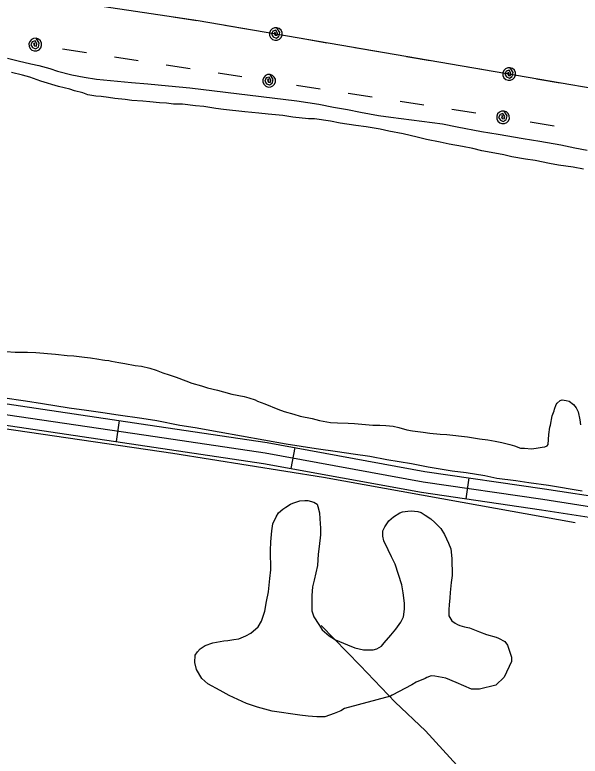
# Model space of a CAD drawing. Extents: x 3297735 to 3335592, y 670436 to 695807.
# Drawn here: x 3315991 to 3316789, y 679392 to 680439 of the extents above; entities that cross this region are included whole.
import ezdxf

# ---------------------------------------------------------------- set-up
doc = ezdxf.new("R2010")
doc.units = 0
for name, color, linetype in [('V-ROAD-CNTR', 7, 'Continuous'), ('V-SITE-VEGE', 7, 'Continuous'), ('V-TOPO-SHOR', 7, 'Continuous'), ('V-UTIL-LINE', 7, 'Continuous')]:
    doc.layers.add(name, color=color, linetype=linetype)

msp = doc.modelspace()

# ---------------------------------------------------------------- linework, layer by layer
at = {"layer": 'V-ROAD-CNTR'}
for p, q in [((3316138.2, 679866.4), (3316133.8, 679836.7)), ((3316385.8, 679828.3), (3316380.4, 679798.8)), ((3316631.5, 679785.6), (3316627.2, 679755.9))]:
    msp.add_line(p, q, dxfattribs=at)
for points in [[(3313875.4, 680242.3), (3313910.1, 680225.8), (3314079.2, 680197.4), (3314353.6, 680151.3), (3314673.2, 680098.2), (3314968.3, 680050.6), (3315176.3, 680017.7), (3315346.6, 679996.4), (3315519.7, 679963.1), (3315764.8, 679924.5), (3315966.7, 679891.7), (3316191.3, 679858.6), (3316346.8, 679835.5), (3316569.5, 679794.6), (3316738.2, 679770.1), (3316831, 679755.6), (3316899.4, 679741.8), (3316952.3, 679727.8), (3317007.4, 679703.1), (3317084.2, 679666.4), (3317186.4, 679610.1), (3317357.3, 679514.9), (3317559.8, 679384.3)], [(3313869, 680228.7), (3313905.5, 680211.4), (3314076.7, 680182.6), (3314351.2, 680136.6), (3314670.8, 680083.4), (3314965.9, 680035.8), (3315174.2, 680002.8), (3315344.2, 679981.6), (3315517.1, 679948.3), (3315762.4, 679909.7), (3315964.4, 679876.8), (3316189.1, 679843.8), (3316344.3, 679820.7), (3316567, 679779.8), (3316736, 679755.2), (3316828.3, 679740.9), (3316896, 679727.2), (3316947.3, 679713.6), (3317001.1, 679689.5), (3317077.3, 679653), (3317179.1, 679597), (3317349.6, 679502), (3317551.8, 679371.6)], [(3313862.5, 680215.2), (3313901, 680196.9), (3314074.2, 680167.8), (3314348.7, 680121.8), (3314668.4, 680068.6), (3314963.5, 680021), (3315172.1, 679987.9), (3315341.9, 679966.8), (3315514.5, 679933.5), (3315760, 679894.9), (3315962.1, 679862), (3316186.9, 679828.9), (3316341.9, 679805.9), (3316564.6, 679765), (3316733.8, 679740.4), (3316825.7, 679726.1), (3316892.6, 679712.6), (3316942.3, 679699.4), (3316994.8, 679675.9), (3317070.5, 679639.7), (3317171.9, 679583.8), (3317341.9, 679489.1), (3317543.7, 679358.9)]]:
    msp.add_lwpolyline(points, dxfattribs=at)
at = {"layer": 'V-SITE-VEGE'}
for p, q in [((3315980.7, 680377.8), (3315995.7, 680374.4)), ((3315995.7, 680374.4), (3316013.3, 680370)), ((3316013.3, 680370), (3316024.8, 680367.6)), ((3316024.8, 680367.6), (3316040.4, 680363.3)), ((3316001.9, 680353.9), (3315986.4, 680357.8)), ((3316040.4, 680363.3), (3316050.9, 680359.4)), ((3316050.9, 680359.4), (3316071.4, 680354.5)), ((3316071.4, 680354.5), (3316088.5, 680351.2)), ((3316011.9, 680351), (3316001.9, 680353.9)), ((3316027.5, 680345.6), (3316011.9, 680351)), ((3316052.6, 680337.9), (3316027.5, 680345.6)), ((3316088.5, 680351.2), (3316106, 680348.3)), ((3316106, 680348.3), (3316155.6, 680343.7)), ((3316068.6, 680334), (3316052.6, 680337.9)), ((3316075.1, 680332), (3316068.6, 680334)), ((3316155.6, 680343.7), (3316178.6, 680341.9)), ((3316178.6, 680341.9), (3316207.7, 680338.7)), ((3316207.7, 680338.7), (3316237.7, 680335.9)), ((3316237.7, 680335.9), (3316389, 680317.7)), ((3316086.7, 680329.1), (3316075.1, 680332)), ((3316093.7, 680326.2), (3316086.7, 680329.1)), ((3316105.2, 680324.3), (3316093.7, 680326.2)), ((3316112.7, 680323.8), (3316105.2, 680324.3)), ((3316123.2, 680322.4), (3316112.7, 680323.8)), ((3316131.8, 680321), (3316123.2, 680322.4)), ((3316146.8, 680319.6), (3316131.8, 680321)), ((3316155.8, 680318.2), (3316146.8, 680319.6)), ((3316171.3, 680317.3), (3316155.8, 680318.2)), ((3316181.3, 680316.4), (3316171.3, 680317.3)), ((3316194.9, 680315), (3316181.3, 680316.4)), ((3316204.9, 680314.6), (3316194.9, 680315)), ((3316214.9, 680313.2), (3316204.9, 680314.6)), ((3316227.4, 680312.8), (3316214.9, 680313.2)), ((3316245.9, 680310.5), (3316227.4, 680312.8)), ((3316389, 680317.7), (3316420, 680312.9)), ((3316420, 680312.9), (3316440.6, 680308.6)), ((3316257.4, 680309.6), (3316245.9, 680310.5)), ((3316274.5, 680306.7), (3316257.4, 680309.6)), ((3316285.5, 680305.3), (3316274.5, 680306.7)), ((3316315.5, 680302), (3316285.5, 680305.3)), ((3316335.1, 680300.2), (3316315.5, 680302)), ((3316440.6, 680308.6), (3316460.1, 680305.3)), ((3316460.1, 680305.3), (3316478.6, 680301.9)), ((3316478.6, 680301.9), (3316504.2, 680297.1)), ((3316348.1, 680298.8), (3316335.1, 680300.2)), ((3316369.1, 680297), (3316348.1, 680298.8)), ((3316383.1, 680294.6), (3316369.1, 680297)), ((3316405.2, 680292.3), (3316383.1, 680294.6)), ((3316413.7, 680292.4), (3316405.2, 680292.3)), ((3316436.2, 680289), (3316413.7, 680292.4)), ((3316504.2, 680297.1), (3316521.2, 680294.8)), ((3316521.2, 680294.8), (3316594.4, 680285.4)), ((3316449.8, 680286.2), (3316436.2, 680289)), ((3316471.8, 680282.8), (3316449.8, 680286.2)), ((3316486.8, 680281), (3316471.8, 680282.8)), ((3316506.4, 680277.6), (3316486.8, 680281)), ((3316594.4, 680285.4), (3316614.9, 680281)), ((3316614.9, 680281), (3316649.5, 680274.3)), ((3316518.4, 680274.7), (3316506.4, 680277.6)), ((3316538.9, 680270.9), (3316518.4, 680274.7)), ((3316558.5, 680266.6), (3316538.9, 680270.9)), ((3316649.5, 680274.3), (3316673, 680270.5)), ((3316673, 680270.5), (3316708.1, 680264.3)), ((3316571.5, 680263.2), (3316558.5, 680266.6)), ((3316591.1, 680259.3), (3316571.5, 680263.2)), ((3316708.1, 680264.3), (3316731.6, 680261)), ((3316731.6, 680261), (3316761.2, 680255.8)), ((3316603.6, 680256.4), (3316591.1, 680259.3)), ((3316622.6, 680253.1), (3316603.6, 680256.4)), ((3316637.2, 680250.2), (3316622.6, 680253.1)), ((3316649.7, 680247.3), (3316637.2, 680250.2)), ((3316761.2, 680255.8), (3316780.8, 680251.4)), ((3316780.8, 680251.4), (3316798.3, 680248.1)), ((3316668.2, 680244), (3316649.7, 680247.3)), ((3316680.8, 680241.6), (3316668.2, 680244)), ((3316692.3, 680238.7), (3316680.8, 680241.6)), ((3316711.3, 680235.3), (3316692.3, 680238.7)), ((3316724.9, 680233.4), (3316711.3, 680235.3)), ((3316745.4, 680229.1), (3316724.9, 680233.4)), ((3316757.9, 680226.7), (3316745.4, 680229.1)), ((3316778.5, 680223.9), (3316757.9, 680226.7)), ((3316793, 680221), (3316778.5, 680223.9)), ((3315978.7, 679964), (3315991.2, 679963.1)), ((3315991.2, 679963.1), (3316008.7, 679962.8)), ((3316008.7, 679962.8), (3316020.7, 679962.4)), ((3316020.7, 679962.4), (3316048.2, 679960.1)), ((3316048.2, 679960.1), (3316064.8, 679958.2)), ((3316064.8, 679958.2), (3316074.3, 679957.8)), ((3316074.3, 679957.8), (3316089.3, 679955.9)), ((3316089.3, 679955.9), (3316097.8, 679955)), ((3316097.8, 679955), (3316109.3, 679953.1)), ((3316109.3, 679953.1), (3316114.4, 679952.1)), ((3316114.4, 679952.1), (3316117.9, 679951.7)), ((3316117.9, 679951.7), (3316123.4, 679951.2)), ((3316123.4, 679951.2), (3316127.4, 679950.2)), ((3316127.4, 679950.2), (3316137.4, 679948.3)), ((3316137.4, 679948.3), (3316145.9, 679946.9)), ((3316145.9, 679946.9), (3316160.5, 679944)), ((3316160.5, 679944), (3316169.5, 679943.1)), ((3316169.5, 679943.1), (3316181.5, 679940.2)), ((3316181.5, 679940.2), (3316190.5, 679937.3)), ((3316190.5, 679937.3), (3316199.6, 679933.8)), ((3316199.6, 679933.8), (3316208.6, 679930.9)), ((3316208.6, 679930.9), (3316218.6, 679927.5)), ((3316218.6, 679927.5), (3316232.2, 679922.6)), ((3316232.2, 679922.6), (3316240.7, 679919.2)), ((3316240.7, 679919.2), (3316254.2, 679915.3)), ((3316254.2, 679915.3), (3316262.8, 679912.4)), ((3316262.8, 679912.4), (3316276.8, 679909)), ((3316276.8, 679909), (3316285.3, 679907)), ((3316285.3, 679907), (3316296.9, 679903.6)), ((3316005.8, 679893.7), (3315973.7, 679898.4)), ((3316296.9, 679903.6), (3316314.4, 679900.3)), ((3316314.4, 679900.3), (3316320.9, 679898.3)), ((3316320.9, 679898.3), (3316330, 679895.4)), ((3316330, 679895.4), (3316333.5, 679893.9)), ((3316333.5, 679893.9), (3316343.5, 679890)), ((3316756.3, 679891), (3316760.2, 679894.5)), ((3316760.2, 679894.5), (3316763.2, 679895.5)), ((3316763.2, 679895.5), (3316768.7, 679894.6)), ((3316768.7, 679894.6), (3316772.8, 679893.6)), ((3316029.8, 679889.9), (3316005.8, 679893.7)), ((3316067.4, 679883.7), (3316029.8, 679889.9)), ((3316091.9, 679880.4), (3316067.4, 679883.7)), ((3316343.5, 679890), (3316362.1, 679882.2)), ((3316752.3, 679882.4), (3316754.8, 679889)), ((3316754.8, 679889), (3316756.3, 679891)), ((3316772.8, 679893.6), (3316779.3, 679889.2)), ((3316779.3, 679889.2), (3316782.8, 679884.2)), ((3316782.8, 679884.2), (3316785.9, 679878.7)), ((3316115, 679877.1), (3316091.9, 679880.4)), ((3316136.5, 679873.8), (3316115, 679877.1)), ((3316170.1, 679869), (3316136.5, 679873.8)), ((3316362.1, 679882.2), (3316371.1, 679879.2)), ((3316371.1, 679879.2), (3316384.7, 679875.4)), ((3316384.7, 679875.4), (3316393.7, 679872.4)), ((3316746.5, 679859.9), (3316748.9, 679872.9)), ((3316748.9, 679872.9), (3316751.9, 679879.9)), ((3316751.9, 679879.9), (3316752.3, 679882.4)), ((3316785.9, 679878.7), (3316788, 679867.2)), ((3316191.1, 679865.7), (3316170.1, 679869)), ((3316223.7, 679859.5), (3316191.1, 679865.7)), ((3316393.7, 679872.4), (3316410.2, 679869.1)), ((3316410.2, 679869.1), (3316420.8, 679866.2)), ((3316420.8, 679866.2), (3316436.3, 679863.8)), ((3316436.3, 679863.8), (3316446.3, 679862.9)), ((3316446.3, 679862.9), (3316461.3, 679862.5)), ((3316461.3, 679862.5), (3316470.3, 679862.1)), ((3316788, 679867.2), (3316789, 679860.2)), ((3316245.2, 679856.2), (3316223.7, 679859.5)), ((3316279.3, 679850), (3316245.2, 679856.2)), ((3316470.3, 679862.1), (3316495.9, 679859.8)), ((3316495.9, 679859.8), (3316505.9, 679859.9)), ((3316505.9, 679859.9), (3316514.4, 679859.4)), ((3316514.4, 679859.4), (3316524.9, 679858.5)), ((3316524.9, 679858.5), (3316532.9, 679856.6)), ((3316532.9, 679856.6), (3316544, 679853.2)), ((3316544, 679853.2), (3316552, 679851.7)), ((3316744.1, 679846.4), (3316745.5, 679856.9)), ((3316745.5, 679856.9), (3316746.5, 679859.9)), ((3316373.5, 679833.2), (3316279.3, 679850)), ((3316552, 679851.7), (3316567, 679849.9)), ((3316567, 679849.9), (3316576.5, 679848.5)), ((3316576.5, 679848.5), (3316591, 679847.1)), ((3316591, 679847.1), (3316600.5, 679846.7)), ((3316600.5, 679846.7), (3316629.6, 679843.4)), ((3316629.6, 679843.4), (3316646.6, 679840.5)), ((3316743.3, 679832.3), (3316744.1, 679846.4)), ((3316416.1, 679826.6), (3316373.5, 679833.2)), ((3316646.6, 679840.5), (3316658.1, 679839.1)), ((3316658.1, 679839.1), (3316668.7, 679837.2)), ((3316668.7, 679837.2), (3316678.2, 679835.3)), ((3316678.2, 679835.3), (3316689.2, 679832.4)), ((3316689.2, 679832.4), (3316695.7, 679830.4)), ((3316741.8, 679830.8), (3316743.3, 679832.3)), ((3316446.1, 679822.3), (3316416.1, 679826.6)), ((3316468.2, 679819), (3316446.1, 679822.3)), ((3316695.7, 679830.4), (3316704.3, 679827.5)), ((3316704.3, 679827.5), (3316709.8, 679827.1)), ((3316709.8, 679827.1), (3316719.8, 679826.6)), ((3316719.8, 679826.6), (3316726.3, 679827.2)), ((3316726.3, 679827.2), (3316734.8, 679828.8)), ((3316734.8, 679828.8), (3316738.8, 679829.3)), ((3316738.8, 679829.3), (3316741.8, 679830.8)), ((3316491.7, 679815.7), (3316468.2, 679819)), ((3316515.8, 679810.9), (3316491.7, 679815.7)), ((3316550.4, 679805.2), (3316515.8, 679810.9)), ((3316573.9, 679800.4), (3316550.4, 679805.2)), ((3316608, 679794.7), (3316573.9, 679800.4)), ((3316627.5, 679792.3), (3316608, 679794.7)), ((3316654.1, 679788.1), (3316627.5, 679792.3)), ((3316671.1, 679784.7), (3316654.1, 679788.1)), ((3316697.6, 679781.4), (3316671.1, 679784.7)), ((3316716.2, 679778.6), (3316697.6, 679781.4)), ((3316743.7, 679774.8), (3316716.2, 679778.6)), ((3316791.3, 679766.7), (3316743.7, 679774.8))]:
    msp.add_line(p, q, dxfattribs=at)
for points in [[(3316270.3, 679552.7), (3316285.8, 679555.3), (3316291.3, 679555.9), (3316299.8, 679557.4), (3316306.8, 679558), (3316316.8, 679562.6), (3316323.7, 679566.2), (3316334.2, 679575.2), (3316339.1, 679583.3), (3316343.5, 679597.3), (3316345.9, 679610.9), (3316348.8, 679624.4), (3316350.6, 679643.4), (3316352, 679655.4), (3316351.8, 679683), (3316352.2, 679695), (3316353.5, 679710.5), (3316354.9, 679720.5), (3316359.4, 679730.6), (3316362.8, 679736.1), (3316368.8, 679741.1), (3316373.3, 679744.2), (3316379.7, 679748.2), (3316383.2, 679749.8), (3316390.2, 679751.8), (3316393.2, 679752.9), (3316400.2, 679753.4), (3316404.2, 679753.4), (3316412.7, 679751), (3316417.3, 679748.1), (3316418.3, 679745.1), (3316420.9, 679736.1), (3316421.4, 679727.6), (3316422, 679714.6), (3316422.1, 679705.1), (3316420.3, 679688.5), (3316418.9, 679677.5), (3316418, 679661.5), (3316413.2, 679641), (3316410.7, 679631.4), (3316409.8, 679619.4)], [(3316409.8, 679619.4), (3316410, 679597.9), (3316412.6, 679589.4), (3316419.7, 679578.5), (3316424.7, 679571), (3316434.3, 679562.6), (3316443.4, 679556.7), (3316460.4, 679549.8), (3316470.5, 679545.4), (3316483, 679542.5), (3316496.5, 679542.6), (3316501.5, 679544.1), (3316508, 679547.7), (3316512, 679552.7), (3316521.4, 679563.3), (3316528.3, 679571.9), (3316535.7, 679581.9), (3316539.2, 679589), (3316540.6, 679600), (3316540.5, 679608.5), (3316538.9, 679623), (3316536.8, 679634.5), (3316527.5, 679663.4), (3316522.4, 679673.9), (3316517.4, 679683.9), (3316511.7, 679696.3), (3316510.2, 679703.3), (3316510.1, 679710.8), (3316513.1, 679716.3), (3316518.5, 679724.9), (3316525, 679730.4), (3316533.9, 679736), (3316537.9, 679737.6), (3316545.4, 679738.6), (3316549.9, 679738.7), (3316559.4, 679737.7), (3316564.4, 679736.3), (3316570, 679732.8), (3316578, 679727.4), (3316583.6, 679722.4), (3316592.1, 679714), (3316597.2, 679705.5), (3316602.8, 679693.1), (3316605.9, 679685.1), (3316607.5, 679671.6), (3316607.7, 679647.6), (3316606.3, 679637.6), (3316604.9, 679623.6), (3316604.5, 679616), (3316603.6, 679606), (3316603.1, 679599.5), (3316603.2, 679590.5), (3316607.3, 679583.5), (3316612.3, 679580.1), (3316615.3, 679578.6), (3316618.8, 679577.1), (3316625.3, 679575.2), (3316632.4, 679573.8), (3316646.4, 679567.9), (3316656.4, 679564.4), (3316670, 679560.6), (3316673.5, 679559.1), (3316682, 679554.2), (3316686.1, 679549.2), (3316691.7, 679532.2), (3316691.8, 679526.2), (3316681.5, 679504.1), (3316669.6, 679492.5), (3316646.6, 679487.3), (3316635.1, 679487.2), (3316613.5, 679496.5), (3316598.9, 679502.4), (3316583.4, 679505.3), (3316578.4, 679505.8), (3316572.4, 679503.7), (3316569.9, 679502.2), (3316557, 679497.1), (3316551, 679493), (3316523.1, 679478.8), (3316521.1, 679477.3), (3316456.2, 679459.7), (3316450.7, 679456.7), (3316441.3, 679452.6), (3316428.3, 679448), (3316416.8, 679447.9), (3316404.8, 679448.8), (3316393.2, 679450.2), (3316354.2, 679455.8), (3316333.1, 679461.7), (3316317.6, 679467), (3316293.4, 679478.3), (3316280.4, 679485.2), (3316263.3, 679494.6), (3316254.7, 679502), (3316247.1, 679515), (3316245, 679524.5), (3316245.4, 679535), (3316248.4, 679540), (3316252.4, 679544), (3316259.3, 679548.6), (3316270.3, 679552.7)]]:
    msp.add_lwpolyline(points, dxfattribs=at)
at = {"layer": 'V-TOPO-SHOR'}
for points in [[(3315838.3, 679878.1), (3315973, 679855.7), (3316213.6, 679820.5), (3316426.3, 679786.4), (3316622, 679751.2), (3316781.3, 679722.5)], [(3316422.9, 679576.9), (3316478.1, 679520.6), (3316527.4, 679468.6), (3316570.5, 679428.3), (3316629, 679363.9), (3316696.4, 679295.8), (3316744.9, 679247.7), (3316799.4, 679189.3), (3316850.8, 679138.4), (3316916.4, 679079.6), (3316953.4, 679046.1), (3316975.2, 679027.9), (3316994.4, 679012.3), (3317015.8, 678995.9), (3317038.6, 678975.1)]]:
    msp.add_lwpolyline(points, dxfattribs=at)
at = {"layer": 'V-UTIL-LINE'}
for points in [[(3313997.6, 681070.2), (3313985.8, 681066.7), (3315424.6, 680554.2), (3316249.4, 680430.9), (3316961.6, 680308.7), (3317894.4, 680167.7), (3319522.4, 679909.9), (3320340.1, 679764.9), (3321095.2, 679972.8), (3321849.5, 680186.2), (3322615.4, 680398.7), (3323844.7, 680736.6), (3324884.4, 681043.7), (3324983.1, 681823.6), (3325323.5, 683934), (3325477.1, 685095.5)], [(3316214.1, 680436.2), (3316247.8, 680431.2)], [(3316287.2, 680424.4), (3316320.7, 680418.7)], [(3316359.1, 680412.1), (3316357.9, 680414.7), (3316356.8, 680412.7), (3316358, 680410.2), (3316360.9, 680410), (3316361.6, 680413.4), (3316359, 680417.3), (3316354.9, 680416.2), (3316352.8, 680411.8), (3316355.3, 680407.9), (3316359.4, 680406.2), (3316363.6, 680408.6), (3316364.9, 680414), (3316360.7, 680420.9), (3316357.2, 680420.9), (3316354, 680419.4), (3316351.5, 680416.9), (3316350.3, 680413.6), (3316350.4, 680410.1), (3316351.8, 680406.9), (3316354.3, 680404.5), (3316357.6, 680403.2), (3316361.1, 680403.3), (3316364.3, 680404.7), (3316366.8, 680407.3), (3316368, 680410.6), (3316367.9, 680414.1), (3316366.5, 680417.3), (3316363.9, 680419.7), (3316360.7, 680420.9)], [(3316019.7, 680397.1), (3316018.4, 680399.7), (3316017.3, 680397.6), (3316018.6, 680395.2), (3316021.5, 680395.1), (3316022.1, 680398.4), (3316019.4, 680402.3), (3316015.3, 680401), (3316013.4, 680396.6), (3316015.9, 680392.8), (3316020.1, 680391.2), (3316024.2, 680393.7), (3316025.3, 680399.1), (3316020.9, 680406), (3316017.4, 680405.8), (3316014.2, 680404.3), (3316011.9, 680401.7), (3316010.7, 680398.4), (3316010.9, 680394.8), (3316012.5, 680391.7), (3316015.1, 680389.3), (3316018.4, 680388.2), (3316021.9, 680388.4), (3316025.1, 680389.9), (3316027.4, 680392.5), (3316028.6, 680395.8), (3316028.4, 680399.3), (3316026.9, 680402.5), (3316024.2, 680404.8), (3316020.9, 680406)], [(3316397.6, 680405.5), (3316431.1, 680399.7)], [(3316058.2, 680391.2), (3316091.8, 680386)], [(3316470.5, 680393), (3316504, 680387.2)], [(3316131.3, 680379.9), (3316164.9, 680374.7)], [(3316543.4, 680380.5), (3316577, 680374.7)], [(3316204.5, 680368.6), (3316238.1, 680363.3)], [(3316616.4, 680367.9), (3316649.9, 680362.2)], [(3316277.6, 680357.2), (3316311.2, 680352)], [(3316349.7, 680346), (3316348.5, 680348.6), (3316347.3, 680346.6), (3316348.6, 680344.1), (3316351.5, 680344), (3316352.2, 680347.3), (3316349.5, 680351.2), (3316345.4, 680350), (3316343.4, 680345.6), (3316345.9, 680341.8), (3316350.1, 680340.1), (3316354.2, 680342.6), (3316355.4, 680348), (3316351.1, 680354.9), (3316347.6, 680354.8), (3316344.4, 680353.3), (3316342, 680350.7), (3316340.8, 680347.4), (3316341, 680343.9), (3316342.5, 680340.7), (3316345, 680338.3), (3316348.3, 680337.1), (3316351.9, 680337.3), (3316355, 680338.7), (3316357.4, 680341.3), (3316358.6, 680344.6), (3316358.5, 680348.1), (3316357, 680351.3), (3316354.4, 680353.7), (3316351.1, 680354.9)], [(3316688.3, 680355.6), (3316687.1, 680358.2), (3316686, 680356.2), (3316687.2, 680353.7), (3316690.1, 680353.6), (3316690.8, 680356.9), (3316688.2, 680360.8), (3316684.1, 680359.7), (3316682, 680355.3), (3316684.5, 680351.4), (3316688.6, 680349.7), (3316692.8, 680352.1), (3316694.1, 680357.5), (3316689.9, 680364.5), (3316686.3, 680364.4), (3316683.1, 680362.9), (3316680.7, 680360.4), (3316679.5, 680357.1), (3316679.6, 680353.6), (3316681, 680350.4), (3316683.5, 680348), (3316686.8, 680346.7), (3316690.3, 680346.8), (3316693.5, 680348.2), (3316695.9, 680350.8), (3316697.2, 680354.1), (3316697.1, 680357.6), (3316695.7, 680360.8), (3316693.1, 680363.2), (3316689.9, 680364.5)], [(3316726.8, 680349), (3316760.3, 680343.3)], [(3316388.3, 680340), (3316421.9, 680334.8)], [(3316461.4, 680328.7), (3316495, 680323.5)], [(3316534.5, 680317.3), (3316568.1, 680312.1)], [(3316607.6, 680306), (3316641.2, 680300.8)], [(3316679.7, 680294.4), (3316678.5, 680297), (3316677.3, 680295), (3316678.6, 680292.6), (3316681.5, 680292.4), (3316682.2, 680295.7), (3316679.6, 680299.6), (3316675.5, 680298.5), (3316673.4, 680294.1), (3316675.9, 680290.2), (3316680, 680288.5), (3316684.2, 680291), (3316685.4, 680296.3), (3316681.2, 680303.3), (3316677.7, 680303.2), (3316674.5, 680301.7), (3316672.1, 680299.2), (3316670.8, 680295.9), (3316670.9, 680292.4), (3316672.4, 680289.2), (3316675, 680286.8), (3316678.2, 680285.6), (3316681.8, 680285.7), (3316685, 680287.1), (3316687.4, 680289.7), (3316688.6, 680293), (3316688.5, 680296.5), (3316687, 680299.7), (3316684.5, 680302.1), (3316681.2, 680303.3)], [(3316718.2, 680288.1), (3316751.7, 680282.5)]]:
    msp.add_lwpolyline(points, dxfattribs=at)

doc.saveas('drawing.dxf')
